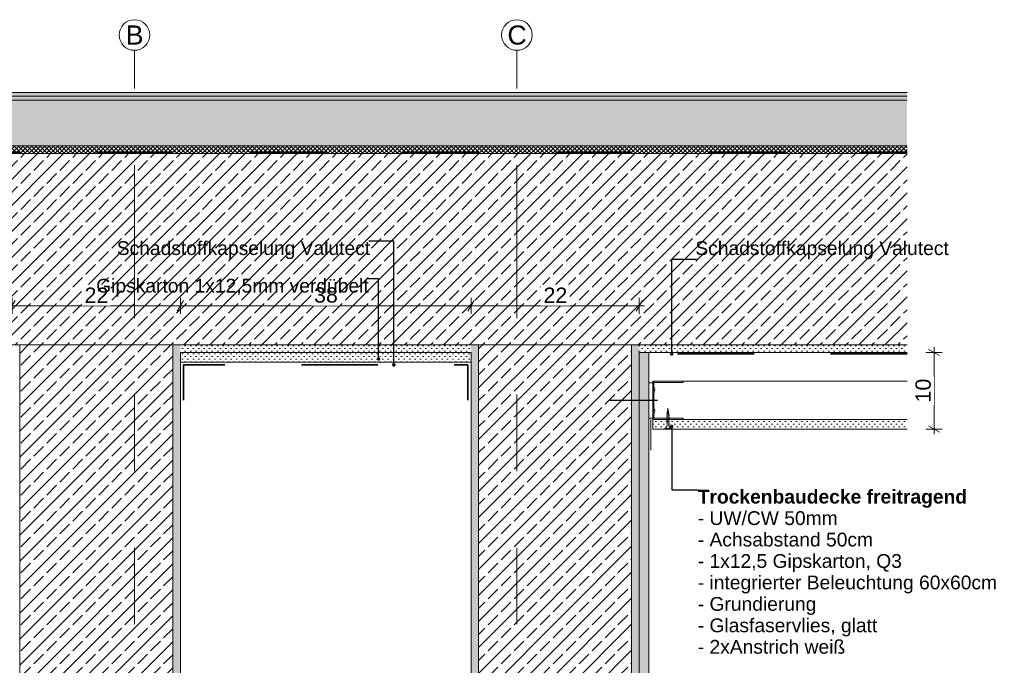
# Model space of a CAD drawing. Header units: metres. Extents: x -4 to 100, y -11 to 17.
# Tile 693 of 728: x 80.737 to 82.024, y -10.403 to -9.559. Entities that reach past the tile are written whole.
import ezdxf

# ---------------------------------------------------------------- set-up
doc = ezdxf.new("R2010")
doc.units = ezdxf.units.M
doc.header["$MEASUREMENT"] = 0
for name, pattern in [('Strichlinie doppelt', [0.546806, 0.264583, -0.105833, 0.070556, -0.105833]), ('Strichlinie eng', [0.115, 0.075, -0.04]), ('Wipeout_Contour', [1, 0, -1])]:
    doc.linetypes.add(name, pattern=pattern)
for name, color, linetype in [('152 - Bemaßung_ Beschriftung.Ausbau', 7, 'Continuous'), ('301 - Elemente.Linie', 7, 'Continuous'), ('451 - Universal.Achsen Raster', 7, 'Continuous'), ('603 - Struktur.Bodenplatte_ Decke Roh', 7, 'Continuous'), ('608 - Struktur.Träger', 7, 'Continuous'), ('650 - Abdeckung.Fußboden Aufbau', 7, 'Continuous'), ('653 - Abdeckung.TB Verkofferung', 7, 'Continuous'), ('Neubau_301 - Elemente.Linie', 7, 'Continuous'), ('Neubau_606 - Struktur.Wand Innen Ausbau', 7, 'Continuous'), ('Neubau_651 - Abdeckung.Decke abgehängt_ bekleidet', 7, 'Continuous'), ('Neubau_660 - Unterkonstruktion.Trockenbau', 7, 'Continuous')]:
    doc.layers.add(name, color=color, linetype=linetype)
doc.styles.add('ERSTELLTER_STIL_1', font='txt')
doc.styles.add('ERSTELLTER_STIL_2', font='txt')
doc.dimstyles.new('ERSTELLTER_STIL__15', dxfattribs={"dimtxt": 0.02, "dimasz": 0.01064, "dimexe": 0.18, "dimexo": 0.0625, "dimgap": 0, "dimtad": 1, "dimtih": 1, "dimtoh": 1, "dimzin": 0, "dimdsep": 46, "dimtxsty": 'ERSTELLTER_STIL_2', "dimblk": 'ARROWHEAD_2', "dimblk1": 'ARROWHEAD_2', "dimblk2": 'ARROWHEAD_2', "dimcen": 0.09, "dimse1": 1, "dimse2": 1, "dimclrd": 7, "dimclre": 7, "dimclrt": 7, "dimazin": 0, "dimtfac": 1, "dimtdec": 4, "dimtmove": 0, "dimatfit": 3, "dimfxl": 1, "dimtolj": 1, "dimtzin": 0, "dimarcsym": 0})
doc.dimstyles.new('ERSTELLTER_STIL__17', dxfattribs={"dimtxt": 0.02, "dimasz": 0.01064, "dimexe": 0.18, "dimexo": 0.0625, "dimgap": 0, "dimtad": 1, "dimzin": 0, "dimdsep": 46, "dimtxsty": 'ERSTELLTER_STIL_2', "dimblk": 'ARROWHEAD_2', "dimblk1": 'ARROWHEAD_2', "dimblk2": 'ARROWHEAD_2', "dimcen": 0.09, "dimse1": 1, "dimse2": 1, "dimclrd": 7, "dimclre": 7, "dimclrt": 7, "dimazin": 0, "dimtfac": 1, "dimtdec": 4, "dimtmove": 0, "dimatfit": 3, "dimfxl": 1, "dimtolj": 1, "dimtzin": 0, "dimarcsym": 0})
doc.dimstyles.new('ERSTELLTER_STIL__7', dxfattribs={"dimtxt": 0.18, "dimasz": 0.00912, "dimexe": 0.18, "dimexo": 0.0625, "dimgap": 0, "dimtad": 0, "dimtih": 1, "dimtoh": 1, "dimdec": 4, "dimzin": 0, "dimdsep": 46, "dimcen": 0.09, "dimadec": 0, "dimazin": 0, "dimtfac": 1, "dimtdec": 4, "dimtmove": 0, "dimatfit": 3, "dimldrblk": 'ARROWHEAD_11', "dimfxl": 1, "dimtolj": 1, "dimtzin": 0, "dimarcsym": 0})
pattern_1 = [(45, (75.537006, -16.349286), (-0.01697056, 0.01697056), []), (45, (75.52852, -16.3408), (-0.01697056, 0.01697056), [0.018, -0.006])]
pattern_2 = [(45, (75.537006, -16.349286), (-0.003535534, 0.003535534), [0, -0.005])]

# ---------------------------------------------------------------- blocks, each defined once
blk = doc.blocks.new('*D789', base_point=(75.537, -16.3493))
at = {"layer": '152 - Bemaßung_ Beschriftung.Ausbau', "color": 7, "linetype": 'Continuous', "lineweight": 5}
for p, q in [((80.727, -9.9438), (80.727, -9.9228)), ((80.947, -9.9438), (80.947, -9.9228)), ((80.7201, -9.9333), (80.727, -9.9333)), ((80.731, -9.9263), (80.7229, -9.9403)), ((80.727, -9.9333), (80.947, -9.9333)), ((80.951, -9.9263), (80.9429, -9.9403))]:
    blk.add_line(p, q, dxfattribs=at)
at = {"color": 254, "linetype": 'Wipeout_Contour', "lineweight": 0, "ltscale": 325.779433}
blk.add_wipeout([(80.8181, -9.933), (80.8559, -9.933), (80.8559, -9.9055), (80.8181, -9.9055)], dxfattribs=at).dxf.layer = '152 - Bemaßung_ Beschriftung.Ausbau'
at = {"layer": '152 - Bemaßung_ Beschriftung.Ausbau', "color": 7, "lineweight": 5, "insert": (80.8218, -9.9293), "char_height": 0.02, "attachment_point": 7, "style": 'ERSTELLTER_STIL_2'}
blk.add_mtext('\\A1;{\\pql;\\fArial|b0|i0|c0|p38;22}', dxfattribs=at)
blk = doc.blocks.new('ARROWHEAD_2')
at = {"color": 0, "linetype": 'Continuous', "lineweight": 0}
for p, q in [((0, 0), (-1, 0)), ((-0.38, -0.66), (0.38, 0.66))]:
    blk.add_line(p, q, dxfattribs=at)
blk = doc.blocks.new('*D790', base_point=(75.537, -16.3493))
at = {"layer": '152 - Bemaßung_ Beschriftung.Ausbau', "color": 7, "linetype": 'Continuous', "lineweight": 5}
for p, q in [((80.947, -9.9438), (80.947, -9.9228)), ((81.327, -9.9438), (81.327, -9.9228)), ((80.951, -9.9263), (80.9429, -9.9403)), ((80.947, -9.9333), (81.327, -9.9333)), ((81.331, -9.9263), (81.3229, -9.9403))]:
    blk.add_line(p, q, dxfattribs=at)
at = {"color": 254, "linetype": 'Wipeout_Contour', "lineweight": 0, "ltscale": 326.970509}
blk.add_wipeout([(81.1181, -9.933), (81.1559, -9.933), (81.1559, -9.9055), (81.1181, -9.9055)], dxfattribs=at).dxf.layer = '152 - Bemaßung_ Beschriftung.Ausbau'
at = {"layer": '152 - Bemaßung_ Beschriftung.Ausbau', "color": 7, "lineweight": 5, "insert": (81.1218, -9.9293), "char_height": 0.02, "attachment_point": 7, "style": 'ERSTELLTER_STIL_2'}
blk.add_mtext('\\A1;{\\pql;\\fArial|b0|i0|c0|p38;38}', dxfattribs=at)
blk = doc.blocks.new('*D791', base_point=(75.537, -16.3493))
at = {"layer": '152 - Bemaßung_ Beschriftung.Ausbau', "color": 7, "linetype": 'Continuous', "lineweight": 5}
for p, q in [((81.327, -9.9438), (81.327, -9.9228)), ((81.547, -9.9438), (81.547, -9.9228)), ((81.331, -9.9263), (81.3229, -9.9403)), ((81.327, -9.9333), (81.547, -9.9333)), ((81.5429, -9.9403), (81.551, -9.9263)), ((81.547, -9.9333), (81.5538, -9.9333))]:
    blk.add_line(p, q, dxfattribs=at)
at = {"color": 254, "linetype": 'Wipeout_Contour', "lineweight": 0, "ltscale": 328.161651}
blk.add_wipeout([(81.4181, -9.933), (81.4559, -9.933), (81.4559, -9.9055), (81.4181, -9.9055)], dxfattribs=at).dxf.layer = '152 - Bemaßung_ Beschriftung.Ausbau'
at = {"layer": '152 - Bemaßung_ Beschriftung.Ausbau', "color": 7, "lineweight": 5, "insert": (81.4218, -9.9293), "char_height": 0.02, "attachment_point": 7, "style": 'ERSTELLTER_STIL_2'}
blk.add_mtext('\\A1;{\\pql;\\fArial|b0|i0|c0|p38;22}', dxfattribs=at)
blk = doc.blocks.new('*D796', base_point=(75.537, -16.3493))
at = {"layer": '152 - Bemaßung_ Beschriftung.Ausbau', "color": 7, "linetype": 'Continuous', "lineweight": 5}
for p, q in [((81.9323, -9.9943), (81.9323, -9.9874)), ((81.9428, -9.9943), (81.9218, -9.9943)), ((81.9393, -9.9983), (81.9253, -9.9902)), ((81.9323, -10.0943), (81.9323, -9.9943)), ((81.9253, -10.0902), (81.9393, -10.0983)), ((81.9428, -10.0943), (81.9218, -10.0943)), ((81.9323, -10.1011), (81.9323, -10.0943))]:
    blk.add_line(p, q, dxfattribs=at)
at = {"color": 254, "linetype": 'Wipeout_Contour', "lineweight": 0, "ltscale": 330.133351}
blk.add_wipeout([(81.9321, -10.0632), (81.9321, -10.0254), (81.9046, -10.0254), (81.9046, -10.0632)], dxfattribs=at).dxf.layer = '152 - Bemaßung_ Beschriftung.Ausbau'
at = {"layer": '152 - Bemaßung_ Beschriftung.Ausbau', "color": 7, "lineweight": 5, "insert": (81.9283, -10.0595), "char_height": 0.02, "attachment_point": 7, "rotation": 90, "style": 'ERSTELLTER_STIL_2'}
blk.add_mtext('\\A1;{\\pql;\\fArial|b0|i0|c0|p38;10}', dxfattribs=at)
blk = doc.blocks.new('ARROWHEAD_11')
at = {"color": 0, "linetype": 'Continuous', "lineweight": 0}
blk.add_line((0, 0), (-1, 0), dxfattribs=at)
at = {"color": 0, "linetype": 'Continuous', "lineweight": 0, "const_width": 0.25, "flags": 128}
blk.add_lwpolyline([(-0.125, 0, 1), (0.125, 0, 1)], format="xyb", close=True, dxfattribs=at)

msp = doc.modelspace()

# ---------------------------------------------------------------- hatches: boundary and pattern name
at = {"layer": '603 - Struktur.Bodenplatte_ Decke Roh', "linetype": 'Continuous', "lineweight": 5}
h = msp.add_hatch(dxfattribs=at)
h.set_pattern_fill('Beton__Stahlbeton_0002', style=0, pattern_type=2)
h.set_pattern_definition(pattern_1)
h.paths.add_polyline_path([(80.727, -9.9843), (80.947, -9.9843), (81.327, -9.9843), (81.547, -9.9843), (81.897, -9.9843), (81.897, -9.7343), (80.2375, -9.7343), (80.2375, -9.9843)])
h = msp.add_hatch(dxfattribs=at)
h.set_pattern_fill('Gips_0002', style=0, pattern_type=2)
h.set_pattern_definition(pattern_2)
h.paths.add_polyline_path([(81.327, -9.9843), (80.947, -9.9843), (80.947, -9.9943), (81.327, -9.9943)])
h = msp.add_hatch(dxfattribs=at)
h.set_pattern_fill('Gips_0002', style=0, pattern_type=2)
h.set_pattern_definition(pattern_2)
h.paths.add_polyline_path([(81.547, -9.9843), (81.547, -9.9943), (81.897, -9.9943), (81.897, -9.9843)])
at = {"layer": '608 - Struktur.Träger', "linetype": 'Continuous', "lineweight": 5}
h = msp.add_hatch(dxfattribs=at)
h.set_pattern_fill('Beton__Stahlbeton_0002', style=0, pattern_type=2)
h.set_pattern_definition(pattern_1)
h.paths.add_polyline_path([(80.737, -10.6343), (80.937, -10.6343), (80.937, -9.9843), (80.737, -9.9843)])
h = msp.add_hatch(dxfattribs=at)
h.set_pattern_fill('Gips_0002', style=0, pattern_type=2)
h.set_pattern_definition(pattern_2)
h.paths.add_polyline_path([(80.947, -9.9843), (80.937, -9.9843), (80.937, -10.6343), (80.937, -10.6443), (80.947, -10.6443)])
h = msp.add_hatch(dxfattribs=at)
h.set_pattern_fill('Gips_0002', style=0, pattern_type=2)
h.set_pattern_definition(pattern_2)
h.paths.add_polyline_path([(81.327, -9.9843), (81.327, -10.6443), (81.337, -10.6443), (81.337, -10.6343), (81.337, -9.9843)])
h = msp.add_hatch(dxfattribs=at)
h.set_pattern_fill('Beton__Stahlbeton_0002', style=0, pattern_type=2)
h.set_pattern_definition(pattern_1)
h.paths.add_polyline_path([(81.337, -10.6343), (81.537, -10.6343), (81.537, -9.9843), (81.337, -9.9843)])
h = msp.add_hatch(dxfattribs=at)
h.set_pattern_fill('Gips_0002', style=0, pattern_type=2)
h.set_pattern_definition(pattern_2)
h.paths.add_polyline_path([(81.547, -9.9843), (81.537, -9.9843), (81.537, -10.6343), (81.537, -10.6443), (81.547, -10.6443)])
at = {"layer": '650 - Abdeckung.Fußboden Aufbau', "linetype": 'Continuous', "lineweight": 5}
h = msp.add_hatch(dxfattribs=at)
h.set_pattern_fill('Teppich_0002', style=0, pattern_type=2)
h.set_pattern_definition([(45, (75.537006, -16.289286), (-0.01909188, 0.01909188), [0, -0.018, 0, -0.027]), (110, (75.597006, -16.289286), (0.0253717, 0.00923454), [0, -0.0132, 0, -0.0228])])
h.paths.add_polyline_path([(81.897, -9.6543), (80.2375, -9.6543), (80.2375, -9.6593), (81.897, -9.6593)])
h = msp.add_hatch(dxfattribs=at)
h.set_pattern_fill('Zementgebunden_0002', style=0, pattern_type=2)
h.set_pattern_definition([(45, (75.537006, -16.349286), (-0.010606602, 0.010606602), [0, -0.015])])
h.paths.add_polyline_path([(80.2375, -9.6593), (80.2375, -9.6643), (81.897, -9.6643), (81.897, -9.6593)])
h = msp.add_hatch(dxfattribs=at)
h.set_pattern_fill('Beton__unbewehrt_0002', color=1, style=0, pattern_type=2)
h.set_pattern_definition([(45, (75.537006, -16.349286), (-0.007071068, 0.007071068), [0.0075, -0.0025]), (45, (75.537006, -16.342215), (-0.007071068, 0.007071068), [0.0075, -0.0025])])
h.paths.add_polyline_path([(80.2375, -9.6643), (80.2375, -9.7243), (81.897, -9.7243), (81.897, -9.6643)])
h = msp.add_hatch(dxfattribs=at)
h.set_pattern_fill('Dämmung__hart_2_0002', color=1, style=0, pattern_type=2)
h.set_pattern_definition([(45, (75.537006, -16.349286), (-0.0028284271, 0.0028284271), []), (135, (75.537006, -16.349286), (0.0028284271, 0.0028284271), [])])
h.paths.add_polyline_path([(80.2375, -9.7243), (80.2375, -9.7343), (81.897, -9.7343), (81.897, -9.7243)])
at = {"layer": '653 - Abdeckung.TB Verkofferung', "linetype": 'Continuous', "lineweight": 5}
h = msp.add_hatch(dxfattribs=at)
h.set_pattern_fill('Gips_0002', style=0, pattern_type=2)
h.set_pattern_definition(pattern_2)
h.paths.add_polyline_path([(80.947, -9.9943), (81.327, -9.9943), (81.327, -10.0068), (80.947, -10.0068)])
at = {"layer": 'Neubau_606 - Struktur.Wand Innen Ausbau', "linetype": 'Continuous', "lineweight": 5}
h = msp.add_hatch(dxfattribs=at)
h.set_pattern_fill('Gips_0002', style=0, pattern_type=2)
h.set_pattern_definition(pattern_2)
h.paths.add_polyline_path([(81.5595, -10.9993), (81.5595, -9.9943), (81.547, -9.9943), (81.547, -10.6443), (81.547, -10.9993)])
at = {"layer": 'Neubau_651 - Abdeckung.Decke abgehängt_ bekleidet', "linetype": 'Continuous', "lineweight": 5}
h = msp.add_hatch(dxfattribs=at)
h.set_pattern_fill('Gips_0002', style=0, pattern_type=2)
h.set_pattern_definition(pattern_2)
h.paths.add_polyline_path([(81.897, -10.0818), (81.5645, -10.0818), (81.5645, -10.0943), (81.897, -10.0943)])

# ---------------------------------------------------------------- linework, layer by layer
at = {"layer": '301 - Elemente.Linie', "color": 92, "linetype": 'Strichlinie eng', "lineweight": 35, "ltscale": 0.2, "true_color": 0x00be00, "flags": 128}
for points in [[(80.2375, -9.7323), (81.897, -9.7323)], [(81.897, -9.9961), (81.5493, -9.9961), (81.5493, -10.0461)], [(80.9511, -10.0563), (80.9511, -10.0104), (81.3229, -10.0104), (81.3229, -10.0563)]]:
    msp.add_lwpolyline(points, dxfattribs=at)
at = {"layer": '451 - Universal.Achsen Raster', "color": 160, "linetype": 'Strichlinie doppelt', "lineweight": 9, "ltscale": 0.2, "true_color": 0x3232ff}
for p, q in [((80.887, -9.8493), (80.887, -9.5993)), ((81.387, -9.8493), (81.387, -9.5993)), ((80.887, -9.8493), (80.887, -10.7493)), ((81.387, -9.8493), (81.387, -10.7493))]:
    msp.add_line(p, q, dxfattribs=at)
at = {"layer": '451 - Universal.Achsen Raster', "color": 160, "linetype": 'Continuous', "lineweight": 9, "true_color": 0x3232ff}
for centre in [(80.887, -9.5793), (81.387, -9.5793)]:
    msp.add_circle(centre, 0.02, dxfattribs=at)
at = {"layer": '451 - Universal.Achsen Raster', "color": 160, "linetype": 'Strichlinie doppelt', "lineweight": 9, "ltscale": 0.2, "true_color": 0x3232ff}
for p in [(80.887, -9.8493), (80.887, -9.8493), (81.387, -9.8493), (81.387, -9.8493)]:
    msp.add_point(p, dxfattribs=at)
at = {"layer": '603 - Struktur.Bodenplatte_ Decke Roh', "color": 7, "linetype": 'Continuous', "lineweight": 13}
msp.add_line((81.897, -9.7343), (80.2375, -9.7343), dxfattribs=at)
at = {"layer": '603 - Struktur.Bodenplatte_ Decke Roh', "color": 7, "linetype": 'Continuous', "lineweight": 5}
for p, q in [((81.327, -9.9943), (80.947, -9.9943)), ((81.897, -9.9943), (81.547, -9.9943))]:
    msp.add_line(p, q, dxfattribs=at)
at = {"layer": '603 - Struktur.Bodenplatte_ Decke Roh', "color": 7, "linetype": 'Continuous', "lineweight": 13, "flags": 128}
msp.add_lwpolyline([(81.897, -9.9843), (81.547, -9.9843), (81.537, -9.9843), (81.337, -9.9843), (81.327, -9.9843), (80.947, -9.9843), (80.937, -9.9843), (80.737, -9.9843), (80.727, -9.9843), (80.2375, -9.9843)], dxfattribs=at)
at = {"layer": '608 - Struktur.Träger', "color": 7, "linetype": 'Continuous', "lineweight": 13}
for p, q in [((80.737, -9.9843), (80.737, -10.6343)), ((80.937, -9.9843), (80.937, -10.6343)), ((81.337, -9.9843), (81.337, -10.6343)), ((81.537, -9.9843), (81.537, -10.6343))]:
    msp.add_line(p, q, dxfattribs=at)
at = {"layer": '608 - Struktur.Träger', "color": 7, "linetype": 'Continuous', "lineweight": 5}
for p, q in [((80.947, -9.9943), (80.947, -10.6443)), ((81.327, -9.9943), (81.327, -10.6443)), ((81.547, -9.9943), (81.547, -10.6443))]:
    msp.add_line(p, q, dxfattribs=at)
at = {"layer": '608 - Struktur.Träger', "color": 7, "linetype": 'Continuous', "lineweight": 5, "flags": 128}
msp.add_lwpolyline([(81.5595, -10.0548), (81.5595, -10.0818), (81.5595, -10.0943)], dxfattribs=at)
at = {"layer": '650 - Abdeckung.Fußboden Aufbau', "color": 1, "linetype": 'Continuous', "lineweight": 13}
for p, q in [((81.897, -9.6543), (80.2375, -9.6543)), ((81.897, -9.6593), (80.2375, -9.6593)), ((81.897, -9.6643), (80.2375, -9.6643)), ((81.897, -9.7243), (80.2375, -9.7243))]:
    msp.add_line(p, q, dxfattribs=at)
at = {"layer": '653 - Abdeckung.TB Verkofferung', "color": 1, "linetype": 'Continuous', "lineweight": 13}
msp.add_line((81.5619, -10.1219), (81.5619, -10.0819), dxfattribs=at)
at = {"layer": '653 - Abdeckung.TB Verkofferung', "color": 1, "linetype": 'Continuous', "lineweight": 13, "flags": 128}
msp.add_lwpolyline([(80.947, -9.9943), (81.327, -9.9943), (81.327, -10.0068), (80.947, -10.0068)], close=True, dxfattribs=at)
at = {"layer": 'Neubau_301 - Elemente.Linie', "color": 1, "linetype": 'Continuous', "lineweight": 25, "flags": 128}
msp.add_lwpolyline([(81.5709, -10.0568), (81.5086, -10.0568)], dxfattribs=at)
at = {"layer": 'Neubau_606 - Struktur.Wand Innen Ausbau', "color": 1, "linetype": 'Continuous', "lineweight": 13}
msp.add_line((81.5595, -9.9943), (81.5595, -10.9993), dxfattribs=at)
at = {"layer": 'Neubau_651 - Abdeckung.Decke abgehängt_ bekleidet', "color": 1, "linetype": 'Continuous', "lineweight": 5}
for p, q in [((81.897, -10.0318), (81.5645, -10.0318)), ((81.5645, -10.0943), (81.5645, -10.0318)), ((81.897, -10.0818), (81.5645, -10.0818)), ((81.897, -10.0943), (81.5645, -10.0943))]:
    msp.add_line(p, q, dxfattribs=at)
at = {"layer": 'Neubau_660 - Unterkonstruktion.Trockenbau', "color": 1, "linetype": 'Continuous', "lineweight": 5}
for p, q in [((81.5865, -10.0765), (81.5825, -10.0775)), ((81.5861, -10.0741), (81.5827, -10.0749)), ((81.5858, -10.0719), (81.5832, -10.0724)), ((81.5854, -10.0696), (81.5836, -10.0699)), ((81.5865, -10.0791), (81.5825, -10.0801)), ((81.5865, -10.0817), (81.5825, -10.0827)), ((81.5865, -10.0843), (81.5825, -10.0853)), ((81.5887, -10.0933), (81.5802, -10.0933))]:
    msp.add_line(p, q, dxfattribs=at)
at = {"layer": 'Neubau_660 - Unterkonstruktion.Trockenbau', "color": 1, "linetype": 'Continuous', "lineweight": 5, "flags": 128}
msp.add_lwpolyline([(81.5645, -10.0338), (81.5595, -10.0338), (81.5595, -10.0798), (81.5645, -10.0798)], close=True, dxfattribs=at)
for points in [[(81.6045, -10.0818), (81.5665, -10.0818, -0.414214), (81.5645, -10.0798), (81.5645, -10.0743, -0.156603), (81.5652, -10.0722, 0.156603), (81.5655, -10.0712), (81.5655, -10.0694, 0.156603), (81.5652, -10.0684, -0.156603), (81.5645, -10.0663), (81.5645, -10.0473, -0.156603), (81.5652, -10.0452, 0.156603), (81.5655, -10.0442), (81.5655, -10.0424, 0.156603), (81.5652, -10.0414, -0.156603), (81.5645, -10.0393), (81.5645, -10.0338, -0.414214), (81.5665, -10.0318), (81.6045, -10.0318), (81.6045, -10.0335), (81.5665, -10.0335, 0.414214), (81.5662, -10.0338), (81.5662, -10.0393, 0.156603), (81.5666, -10.0403, -0.156603), (81.5672, -10.0424), (81.5672, -10.0442, -0.156603), (81.5666, -10.0462, 0.156603), (81.5662, -10.0473), (81.5662, -10.0663, 0.156603), (81.5666, -10.0673, -0.156603), (81.5672, -10.0694), (81.5672, -10.0712, -0.156603), (81.5666, -10.0732, 0.156603), (81.5662, -10.0743), (81.5662, -10.0798, 0.414214), (81.5665, -10.08), (81.6045, -10.08)], [(81.5834, -10.0762), (81.5834, -10.0888, -0.304192), (81.5802, -10.0933), (81.5802, -10.0943), (81.5887, -10.0943), (81.5887, -10.0933, -0.304191), (81.5856, -10.0888), (81.5856, -10.0762), (81.5845, -10.0671)]]:
    msp.add_lwpolyline(points, format="xyb", close=True, dxfattribs=at)

# ---------------------------------------------------------------- texts
at = {"layer": '152 - Bemaßung_ Beschriftung.Ausbau', "color": 7, "linetype": 'Continuous', "lineweight": 9, "char_height": 0.018, "style": 'ERSTELLTER_STIL_2'}
for s, insert, attachment_point in [('\\A1;{\\pql;\\fArial|b0|i0|c0|p38;Schadstoffkapselung\\fArial|b0|i0|c0|p38; \\fArial|b0|i0|c0|p38;Valutect}', (80.8639, -9.8488), 1), ('\\A1;{\\pqr;\\fArial|b0|i0|c0|p38;Schadstoffkapselung\\fArial|b0|i0|c0|p38; \\fArial|b0|i0|c0|p38;Valutect}', (81.9516, -9.8723), 9)]:
    msp.add_mtext(s, dxfattribs=dict(at, insert=insert, attachment_point=attachment_point))
at = {"layer": '152 - Bemaßung_ Beschriftung.Ausbau', "color": 7, "linetype": 'Continuous', "lineweight": 9, "insert": (81.6234, -10.1736), "char_height": 0.018, "attachment_point": 1, "line_spacing_factor": 0.934166, "style": 'ERSTELLTER_STIL_1'}
msp.add_mtext('\\A1;{\\pql;\\fArial|b1|i0|c0|p38;Trockenbaudecke freitragend\\P\\pql;\\fArial|b0|i0|c0|p38;- UW/CW 50mm\\P\\pql;\\fArial|b0|i0|c0|p38;- Achsabstand 50cm\\P\\pql;\\fArial|b0|i0|c0|p38;- 1x12,5 Gipskarton\\fArial|b0|i0|c0|p38;, Q3\\P\\pql;\\fArial|b0|i0|c0|p38;- integrierter Beleuchtung 60x60cm\\P\\pql;\\fArial|b0|i0|c0|p38;- Grundierung\\P\\pql;\\fArial|b0|i0|c0|p38;- Glasfaservlies, glatt\\P\\pql;\\fArial|b0|i0|c0|p38;- 2xAnstrich weiß}', dxfattribs=at)
at = {"layer": '451 - Universal.Achsen Raster', "color": 160, "lineweight": 9, "true_color": 0x3232ff, "char_height": 0.025, "attachment_point": 1, "style": 'ERSTELLTER_STIL_2'}
for s, insert in [('\\A1;{\\pql;\\pt0;\\fArial|b0|i0|c0|p38;B}', (80.8756, -9.5668)), ('\\A1;{\\pql;\\pt0;\\fArial|b0|i0|c0|p38;C}', (81.3746, -9.5668))]:
    msp.add_mtext(s, dxfattribs=dict(at, insert=insert))

# ---------------------------------------------------------------- next in the draw order: dimensions: what is measured, and where the dimension line sits
at = {"layer": '152 - Bemaßung_ Beschriftung.Ausbau', "color": 7, "linetype": 'Continuous', "lineweight": 5}
dim = msp.add_linear_dim(base=(80.947, -9.9333), p1=(80.727, -9.9943), p2=(80.947, -9.9943), dimstyle='ERSTELLTER_STIL__15', dxfattribs=at)
dim.commit()
dim.dimension.update_dxf_attribs({"geometry": '*D789', "text_midpoint": (80.8371, -9.9193), "dimtype": 160})
dim = msp.add_linear_dim(base=(81.9323, -9.9943), p1=(81.897, -10.0943), p2=(81.897, -9.9943), angle=90, dimstyle='ERSTELLTER_STIL__17', dxfattribs=at)
dim.commit()
dim.dimension.update_dxf_attribs({"geometry": '*D796', "text_midpoint": (81.9183, -10.0442), "dimtype": 160, "text_rotation": 90})

# ---------------------------------------------------------------- next in the draw order: dimensions: what is measured, and where the dimension line sits
dim = msp.add_linear_dim(base=(81.327, -9.9333), p1=(80.947, -9.9943), p2=(81.327, -9.9943), dimstyle='ERSTELLTER_STIL__15', dxfattribs=at)
dim.commit()
dim.dimension.update_dxf_attribs({"geometry": '*D790', "text_midpoint": (81.1371, -9.9193), "dimtype": 160})

# ---------------------------------------------------------------- next in the draw order: leaders
at = {"layer": '152 - Bemaßung_ Beschriftung.Ausbau', "color": 7, "linetype": 'Continuous', "lineweight": 9, "annotation_type": 0, "has_hookline": 1, "hookline_direction": 0}
for points, text_width in [([(81.5894, -9.9961), (81.5894, -9.8723), (81.622, -9.8723)], 0.3297), ([(81.5894, -10.0908), (81.5894, -10.1736), (81.6234, -10.1736)], 0.3886)]:
    msp.add_leader(points, dimstyle='ERSTELLTER_STIL__7', dxfattribs=dict(at, text_width=text_width))

# ---------------------------------------------------------------- next in the draw order: texts
at = {"layer": '152 - Bemaßung_ Beschriftung.Ausbau', "color": 7, "linetype": 'Continuous', "lineweight": 9, "insert": (80.837, -9.8979), "char_height": 0.018, "attachment_point": 1, "style": 'ERSTELLTER_STIL_2'}
msp.add_mtext('\\A1;{\\pql;\\fArial|b0|i0|c0|p38;Gipskarton 1x12,5mm\\fArial|b0|i0|c0|p38; verdübelt}', dxfattribs=at)

# ---------------------------------------------------------------- next in the draw order: dimensions: what is measured, and where the dimension line sits
at = {"layer": '152 - Bemaßung_ Beschriftung.Ausbau', "color": 7, "linetype": 'Continuous', "lineweight": 5}
dim = msp.add_linear_dim(base=(81.547, -9.9333), p1=(81.327, -9.9943), p2=(81.547, -9.9943), dimstyle='ERSTELLTER_STIL__15', dxfattribs=at)
dim.commit()
dim.dimension.update_dxf_attribs({"geometry": '*D791', "text_midpoint": (81.4371, -9.9193), "dimtype": 160})

# ---------------------------------------------------------------- next in the draw order: leaders
at = {"layer": '152 - Bemaßung_ Beschriftung.Ausbau', "color": 7, "linetype": 'Continuous', "lineweight": 9, "annotation_type": 0, "has_hookline": 1, "hookline_direction": 1}
for points, text_width in [([(81.2261, -10.0104), (81.2261, -9.8488), (81.1935, -9.8488)], 0.3297), ([(81.2061, -10.0027), (81.2061, -9.8979), (81.1916, -9.8979)], 0.3546)]:
    msp.add_leader(points, dimstyle='ERSTELLTER_STIL__7', dxfattribs=dict(at, text_width=text_width))

doc.saveas('drawing.dxf')
